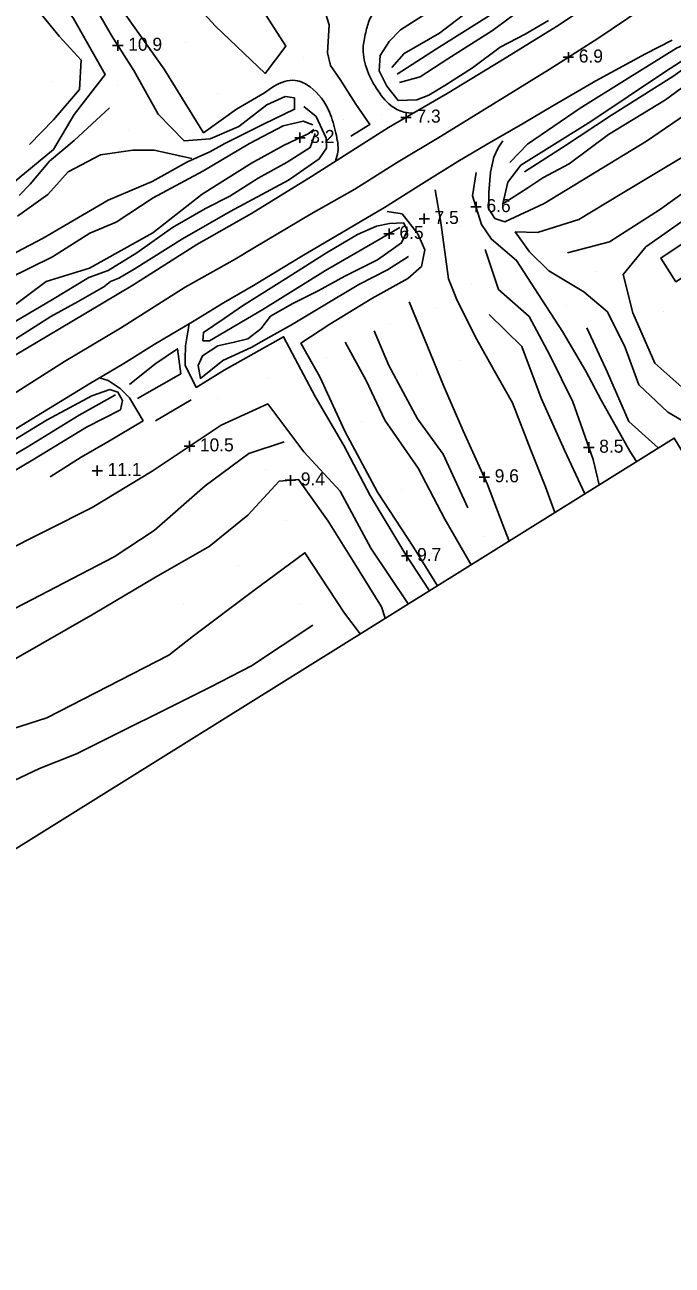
# Model space of a CAD drawing. Extents: x 2316231 to 2323598, y 363169 to 371906.
# Drawn here: x 2319307.8 to 2319556.7, y 369205.9 to 369682.7 of the extents above; entities that cross this region are included whole.
import ezdxf

# ---------------------------------------------------------------- set-up
doc = ezdxf.new("R2010")
doc.units = 0
for name, color, linetype in [('RD_DTM_BkLn1', 7, 'Continuous'), ('RD_DTM_Spot', 7, 'Continuous'), ('RD_DTM_TinHull', 7, 'Continuous'), ('RD_DTM_Void', 7, 'Continuous'), ('RD_EX_H2O', 7, 'Continuous'), ('RD_EX_Road', 7, 'Continuous')]:
    doc.layers.add(name, color=color, linetype=linetype)

msp = doc.modelspace()

# ---------------------------------------------------------------- linework, layer by layer
at = {"layer": 'RD_DTM_BkLn1'}
msp.add_line((2319358.044, 369530.432), (2319371.683, 369538.561), dxfattribs=at)
for points in [[(2319433.154, 369639.964), (2319440.364, 369644.378), (2319435.081, 369652.201), (2319429.019, 369661.698), (2319425.347, 369667.018), (2319424.155, 369671.918), (2319424.713, 369682.694), (2319421.943, 369691.697), (2319402.718, 369719.826), (2319385.966, 369743.8), (2319370.616, 369766.656), (2319358.557, 369786.678), (2319346.924, 369803.534), (2319332.387, 369824.238), (2319314.984, 369849.492), (2319299.558, 369873.602)], [(2319308.157, 369780.467), (2319312.786, 369774.326), (2319328.558, 369754.475), (2319346.585, 369727.821), (2319363.207, 369701.627), (2319381.117, 369682.16), (2319400.145, 369664.047), (2319408.09, 369674.474), (2319388.401, 369705.327), (2319363.322, 369739.467), (2319337.919, 369775.375), (2319319.401, 369798.88)], [(2319284.821, 369761.142), (2319285.058, 369760.923), (2319294.091, 369746.707), (2319302.605, 369735.859), (2319315.7, 369717.777), (2319328.975, 369699.886), (2319341.062, 369678.634), (2319349.669, 369665.124), (2319358.987, 369648.364), (2319369.008, 369638.105), (2319379.003, 369638.864), (2319390.034, 369643.652), (2319400.761, 369651.928), (2319407.809, 369655.197), (2319411.435, 369654.617), (2319411.46, 369650.26), (2319399.241, 369644.356), (2319384.688, 369637.079)], [(2319309.579, 369636.735), (2319318.808, 369646.212), (2319328.801, 369657.797), (2319329.469, 369669.11), (2319321.019, 369678.382), (2319304.96, 369698.031), (2319291.212, 369712.332), (2319279.698, 369724.592), (2319267.096, 369736.476), (2319261.385, 369741.733)], [(2319451.837, 369660.588), (2319459.821, 369662.658), (2319470.41, 369669.633), (2319487.561, 369680.477), (2319498.37, 369688.49), (2319508.454, 369692.4), (2319510.902, 369697.293), (2319521.346, 369710.583), (2319526.043, 369718.532), (2319527.901, 369722.271), (2319533.139, 369726.361), (2319529.878, 369728.3)], [(2319560.041, 369705.354), (2319544.926, 369688.865), (2319528.023, 369677.399), (2319509.35, 369665.501), (2319487.986, 369652.352), (2319467.531, 369639.759), (2319450.671, 369629.641), (2319434.683, 369619.591), (2319417.825, 369610.059), (2319396.103, 369597.055), (2319388.656, 369592.665), (2319369.44, 369581.868), (2319344.6, 369566.159), (2319322.975, 369553.297), (2319299.033, 369538.072)], [(2319448.871, 369666.333), (2319453.567, 369671.751), (2319467.192, 369679.522), (2319482.999, 369691.507)], [(2319463.512, 369687.945), (2319452.194, 369680.831), (2319447.861, 369676.27), (2319444.347, 369670.917), (2319444.053, 369664.974), (2319446.947, 369659.145), (2319451.334, 369653.571), (2319458.534, 369653.832), (2319463.103, 369655.634), (2319469.258, 369659.398), (2319479.917, 369666.122), (2319490.548, 369674.123), (2319500.135, 369679.146), (2319509.128, 369684.386)], [(2319494.289, 369629.842), (2319501.082, 369636.813), (2319521.292, 369650.613), (2319539.353, 369661.977), (2319558.252, 369673.791), (2319568.912, 369678.533), (2319575.705, 369678.593), (2319581.377, 369676.808), (2319572.196, 369676.451)], [(2319633.448, 369596.351), (2319626.182, 369609.822), (2319610.088, 369636.466), (2319592.722, 369661.839), (2319583.571, 369674.099), (2319570.481, 369665.955), (2319554.028, 369653.819), (2319532.209, 369640.505), (2319517.05, 369629.232), (2319506.863, 369623.891), (2319501.113, 369620.029), (2319491.508, 369613.909), (2319493.402, 369622.219), (2319498.414, 369628.769)], [(2319573.367, 369674.475), (2319556.881, 369662.852), (2319533.383, 369648.042), (2319514.912, 369635.773), (2319499.868, 369626.148)], [(2319415.034, 369651.291), (2319419.812, 369647.423), (2319423.565, 369639.119), (2319423.747, 369635.286), (2319420.956, 369631.159), (2319409.096, 369623.056), (2319386.699, 369610.927), (2319368.44, 369600.435), (2319349.769, 369588.776), (2319343.878, 369585.333), (2319340.684, 369584.061), (2319338.082, 369581.961), (2319328.313, 369576.379), (2319317.73, 369570.609), (2319301.501, 369560.202)], [(2319305.548, 369617.06), (2319309.857, 369621.526), (2319317.304, 369630.308), (2319326.716, 369638.208), (2319340.295, 369650.861)], [(2319607.827, 369486.668), (2319603.096, 369494.287), (2319593.26, 369507.815), (2319580.268, 369520.537), (2319567.408, 369526.537), (2319554.985, 369533.884), (2319543.795, 369544.292), (2319538.607, 369558.739), (2319531.779, 369572.383), (2319522.736, 369580.142), (2319509.29, 369588.21), (2319501.736, 369595.472), (2319496.309, 369603.092), (2319504.879, 369602.868), (2319520.793, 369607.917), (2319536.612, 369617.551), (2319560.298, 369631.667), (2319584.174, 369648.038), (2319585.696, 369649.199)], [(2319120.02, 369477.707), (2319127.567, 369487.229), (2319142.857, 369498.405), (2319159.362, 369506.829), (2319177.632, 369516.986), (2319184.66, 369521.079), (2319207.411, 369530.091), (2319227.869, 369540.954), (2319241.253, 369548.427), (2319259.956, 369559.37), (2319274.569, 369566.515), (2319287.36, 369574.708), (2319301.238, 369585.116), (2319318.388, 369593.501), (2319332.76, 369602.592), (2319342.833, 369606.92), (2319357.171, 369616.179), (2319376.192, 369626.417), (2319394.142, 369637.101), (2319407.081, 369643.825), (2319414.766, 369645.706), (2319418.435, 369644.267)], [(2319419.456, 369640.883), (2319417.506, 369635.51), (2319408.655, 369629.898), (2319397.426, 369623.798), (2319386.563, 369616.848), (2319377.239, 369612.159), (2319364.523, 369604.777), (2319350.817, 369595.085), (2319339.799, 369588.339), (2319332.395, 369585.525), (2319318.385, 369577.087), (2319292.426, 369561.945), (2319267.789, 369546.115), (2319246.719, 369534.588), (2319230.812, 369526.339), (2319209.209, 369515.507), (2319181.407, 369501.675), (2319167.985, 369498.559), (2319161.938, 369495.01), (2319152.627, 369488.076), (2319143.147, 369483.231), (2319134.932, 369478.201), (2319126.578, 369474.032), (2319122.557, 369472.036)], [(2319516.345, 369595.121), (2319532.578, 369599.356), (2319551.729, 369611.574), (2319571.308, 369625.604), (2319591.501, 369638.497)], [(2319384.688, 369637.079), (2319378.929, 369633.934), (2319370.35, 369630.005), (2319356.679, 369622.485), (2319339.762, 369615.352), (2319314.844, 369600.669), (2319284.154, 369584.728), (2319256.292, 369568.462), (2319228.381, 369552.184), (2319213.111, 369542.452), (2319191.274, 369532.623), (2319176.542, 369525.455), (2319169.744, 369519.737), (2319159.742, 369513.177), (2319151.596, 369509.997), (2319143.637, 369508.189), (2319128.889, 369502.453), (2319118.628, 369494.378), (2319114.867, 369487.451)], [(2319305.006, 369609.196), (2319316.64, 369617.467), (2319324.385, 369626.224), (2319336.81, 369632.712), (2319349.317, 369634.532), (2319357.47, 369634.573), (2319367.33, 369632.324), (2319372.028, 369631.309)], [(2319618.395, 369512.428), (2319611.246, 369520.851), (2319598.387, 369529.346), (2319584.847, 369533.13), (2319564.944, 369539.275), (2319550.01, 369552.627), (2319541.53, 369572.057), (2319537.764, 369586.771), (2319546.569, 369597.42), (2319562.037, 369608.237), (2319575.056, 369618.936), (2319587.073, 369627.228), (2319595.939, 369631.324), (2319602.555, 369625.082), (2319610.138, 369614.251)], [(2319542.97, 369514.851), (2319540.39, 369518.897), (2319529.296, 369538.424), (2319523.47, 369549.58), (2319514.431, 369564.883), (2319505.195, 369579.017), (2319496.837, 369592.155), (2319487.139, 369600.288), (2319483.361, 369606.002), (2319479.933, 369616.942), (2319481.246, 369625.995)], [(2319465.561, 369619.25), (2319467.752, 369606.776), (2319470.67, 369585.119), (2319474.027, 369576.686), (2319481.553, 369561.797), (2319488.27, 369549.813), (2319495.319, 369537.433), (2319502.326, 369519.24), (2319507.969, 369505.101), (2319511.543, 369495.26)], [(2319378.821, 369561.24), (2319376.207, 369561.301), (2319376.427, 369564.475), (2319384.369, 369569.817), (2319391.509, 369574.649), (2319398.013, 369578.769), (2319409.067, 369585.682), (2319423.691, 369595.071), (2319435.701, 369602.086), (2319442.963, 369605.271), (2319447.946, 369606.331), (2319453.403, 369606.589), (2319454.915, 369603.656), (2319452.586, 369598.882), (2319443.301, 369592.401), (2319430.758, 369586.117), (2319420.582, 369580.465), (2319410.78, 369575.587), (2319402.268, 369570.761), (2319398.458, 369565.851), (2319393.544, 369562.033), (2319388.261, 369560.712), (2319382.034, 369559.277), (2319376.058, 369555.501), (2319374.355, 369551.785), (2319375.307, 369546.767), (2319383.903, 369553.716), (2319394.779, 369558.661), (2319402.514, 369563.084), (2319410.271, 369567.389), (2319421.863, 369574.263), (2319436.232, 369582.841), (2319447.172, 369588.561), (2319455.245, 369593.676)], [(2319484.779, 369596.349), (2319489.926, 369581.007), (2319501.641, 369570.572), (2319509.608, 369555.752), (2319518.442, 369537.777), (2319526.252, 369515.581), (2319528.62, 369505.905)], [(2319455.487, 369576.199), (2319462.418, 369559.439), (2319468.675, 369544.079), (2319476.33, 369526.623), (2319485.7, 369506.078), (2319491.586, 369490.469), (2319493.958, 369484.298)], [(2319523.114, 369502.473), (2319515.277, 369519.244), (2319506.239, 369539.226), (2319498.835, 369559.068), (2319486.271, 369571.393)], [(2319551.324, 369520.059), (2319539.937, 369530.215), (2319531.728, 369549.13), (2319523.892, 369566.218)], [(2319442.071, 369565.073), (2319447.659, 369551.734), (2319458.772, 369531.311), (2319468.572, 369517.675), (2319478.109, 369497.105)], [(2319351.059, 369539.064), (2319367.809, 369548.609), (2319366.415, 369558.189), (2319357.789, 369552.254), (2319348.055, 369544.427)], [(2319430.947, 369560.762), (2319439.01, 369546.049), (2319446.188, 369530.804), (2319458.97, 369512.259), (2319469.229, 369492.747), (2319479.368, 369475.202)], [(2319242.554, 369480.345), (2319238.796, 369480.699), (2319248.208, 369488.683), (2319264.33, 369499.019), (2319282.319, 369510.371), (2319298.221, 369519.825), (2319316.339, 369530.927), (2319333.469, 369540.064), (2319340.465, 369542.581), (2319343.54, 369541.515), (2319345.337, 369538.354), (2319344.507, 369534.729), (2319331.484, 369528.006), (2319310.827, 369515.557), (2319287.43, 369501.666), (2319270.322, 369489.891), (2319254.504, 369480.628), (2319243.313, 369472.641), (2319236.963, 369468.031)], [(2319204.67, 369424.274), (2319230.331, 369441.781), (2319259.095, 369456.897), (2319280.809, 369470.677), (2319333.673, 369497.15), (2319356.665, 369511.126), (2319383.235, 369528.879), (2319401.195, 369536.997), (2319415.052, 369518.518)], [(2319219.623, 369410.038), (2319248.738, 369430.583), (2319276.155, 369446.004), (2319294.206, 369453.358), (2319342.132, 369478.185), (2319357.464, 369488.322), (2319377.155, 369505.539), (2319393.849, 369517.925), (2319407.48, 369522.377)], [(2319415.052, 369518.518), (2319428.962, 369503.5), (2319440.819, 369481.485), (2319455.206, 369460.14)], [(2319228.805, 369394.567), (2319245.277, 369405.749), (2319260.228, 369415.972), (2319268.803, 369425.774), (2319274.442, 369424.42), (2319287.873, 369431.666), (2319303.391, 369438.58), (2319334.043, 369456.228), (2319357.955, 369470.414), (2319378.585, 369482.243), (2319393.533, 369494.28), (2319405.562, 369507.252), (2319413.026, 369507.941), (2319424.378, 369491.981), (2319434.025, 369476.496), (2319444.89, 369458.939), (2319446.31, 369454.595)], [(2319436.662, 369448.58), (2319430.625, 369456.519), (2319415.48, 369479.769), (2319395.816, 369465.333), (2319372.567, 369447.896), (2319363.193, 369440.473), (2319316.225, 369416.298), (2319295.696, 369409.769), (2319272.161, 369403.948), (2319260.301, 369398.03), (2319236.346, 369380.37)], [(2319246.53, 369355.703), (2319265.994, 369368.504), (2319288.977, 369385.262), (2319313.377, 369396.82), (2319327.612, 369402.474), (2319378.98, 369428.131), (2319394.935, 369436.295), (2319418.497, 369452)]]:
    msp.add_lwpolyline(points, dxfattribs=at)
at = {"layer": 'RD_DTM_Spot'}
for p, q in [((2319369.457, 369675.835), (2319369.457, 369675.835)), ((2319415.002, 369670.056), (2319415.002, 369670.056)), ((2319318.457, 369661.015), (2319318.457, 369661.015)), ((2319343.384, 369659.356), (2319343.384, 369659.356)), ((2319381.876, 369656.348), (2319381.876, 369656.348)), ((2319444.885, 369648.377), (2319444.885, 369648.377)), ((2319347.471, 369642.11), (2319347.471, 369642.11)), ((2319430.299, 369646.257), (2319430.299, 369646.257)), ((2319474.882, 369605.294), (2319474.882, 369605.294)), ((2319527.3, 369587.758), (2319527.3, 369587.758)), ((2319479.374, 369583.366), (2319479.374, 369583.366)), ((2319465.491, 369574.045), (2319465.491, 369574.045)), ((2319515.581, 369574.653), (2319515.581, 369574.653)), ((2319553.433, 369572.424), (2319553.433, 369572.424)), ((2319448.328, 369567.678), (2319448.328, 369567.678)), ((2319423.73, 369554.856), (2319423.73, 369554.856)), ((2319475.315, 369553.629), (2319475.315, 369553.629)), ((2319401.472, 369546.677), (2319401.472, 369546.677)), ((2319458.539, 369548.25), (2319458.539, 369548.25)), ((2319382.179, 369539.258), (2319382.179, 369539.258)), ((2319346.923, 369531.183), (2319346.923, 369531.183)), ((2319437.305, 369530.421), (2319437.305, 369530.421)), ((2319335.622, 369511.308), (2319335.622, 369511.308)), ((2319400.178, 369511.649), (2319400.178, 369511.649)), ((2319452.886, 369503.911), (2319452.886, 369503.911)), ((2319408.287, 369492.054), (2319408.287, 369492.054)), ((2319484.269, 369486.031), (2319484.269, 369486.031)), ((2319390.089, 369475.02), (2319390.089, 369475.02)), ((2319368.789, 369460.354), (2319368.789, 369460.354)), ((2319413.683, 369460.309), (2319413.683, 369460.309))]:
    msp.add_line(p, q, dxfattribs=at)
at = {"layer": 'RD_DTM_TinHull'}
msp.add_lwpolyline([(2321400.963, 368599.408), (2321534.916, 368777.939), (2321271.463, 369044.178), (2321175.279, 369261.496), (2321099.267, 369551.406), (2321096.219, 369852.637), (2320858.06, 369744.011), (2320482.587, 369669.607), (2320232.924, 369604.892), (2319951.333, 369602.051), (2320092.085, 369259.27), (2319866.523, 369058.699), (2319771.694, 369171.639), (2319557.442, 369523.873), (2318254.179, 368711.432)], dxfattribs=at)
at = {"layer": 'RD_DTM_Void'}
for p, q in [((2319343.533, 369672.756), (2319343.533, 369676.756)), ((2319341.533, 369674.756), (2319345.533, 369674.756)), ((2319516.749, 369668.216), (2319516.749, 369672.216)), ((2319514.749, 369670.216), (2319518.749, 369670.216)), ((2319452.345, 369647.138), (2319456.345, 369647.138)), ((2319454.345, 369645.138), (2319454.345, 369649.138)), ((2319411.52, 369639.298), (2319415.52, 369639.298)), ((2319413.52, 369637.298), (2319413.52, 369641.298)), ((2319481.256, 369610.718), (2319481.256, 369614.718)), ((2319461.313, 369606.171), (2319461.313, 369610.171)), ((2319479.256, 369612.718), (2319483.256, 369612.718)), ((2319447.793, 369600.422), (2319447.793, 369604.422)), ((2319459.313, 369608.171), (2319463.313, 369608.171)), ((2319445.793, 369602.422), (2319449.793, 369602.422)), ((2319371.072, 369518.752), (2319371.072, 369522.752)), ((2319369.072, 369520.752), (2319373.072, 369520.752)), ((2319522.612, 369520.242), (2319526.612, 369520.242)), ((2319524.612, 369518.242), (2319524.612, 369522.242)), ((2319335.622, 369509.308), (2319335.622, 369513.308)), ((2319333.622, 369511.308), (2319337.622, 369511.308)), ((2319409.888, 369505.651), (2319409.888, 369509.651)), ((2319482.422, 369508.879), (2319486.422, 369508.879)), ((2319484.422, 369506.879), (2319484.422, 369510.879)), ((2319407.888, 369507.651), (2319411.888, 369507.651)), ((2319454.58, 369476.6), (2319454.58, 369480.6)), ((2319452.58, 369478.6), (2319456.58, 369478.6))]:
    msp.add_line(p, q, dxfattribs=at)
at = {"layer": 'RD_EX_H2O'}
for points in [[(2319450.946, 369663.732), (2319466.074, 369673.476), (2319485.979, 369686), (2319500.165, 369696.024), (2319513.819, 369709.453), (2319521.457, 369718.21), (2319526.003, 369724.644), (2319528.14, 369726.973), (2319527.56, 369730.175), (2319523.206, 369733.003), (2319515.604, 369735.55), (2319507.046, 369742.53), (2319501.61, 369748.348), (2319493.093, 369756.39)], [(2319498.414, 369628.769), (2319525.396, 369645.53), (2319553.643, 369664.48), (2319572.196, 369676.451)], [(2319121.579, 369474.428), (2319144.457, 369487.116), (2319171.713, 369501.488), (2319199.866, 369516.165), (2319227.417, 369530.01), (2319257.388, 369545.322), (2319272.652, 369553.848), (2319293.385, 369567.311), (2319315.987, 369584.095), (2319332.666, 369589.212), (2319357.029, 369602.799), (2319376.003, 369617.62), (2319394.938, 369629.553), (2319407.244, 369636.34), (2319416.686, 369640.79), (2319418.939, 369642.473)], [(2319378.821, 369561.24), (2319399.237, 369573.308), (2319423.321, 369588.329), (2319441.604, 369598.832), (2319451.985, 369604.854)], [(2319242.554, 369480.345), (2319255.381, 369488.478), (2319277.848, 369502.397), (2319308.716, 369520.379), (2319328.644, 369532.676), (2319342.639, 369540.493)]]:
    msp.add_lwpolyline(points, dxfattribs=at)
at = {"layer": 'RD_EX_Road'}
for points in [[(2319399.854, 369656.552), (2319389.138, 369650.282), (2319376.497, 369641.253), (2319361.311, 369665.696), (2319340.351, 369695.397), (2319324.744, 369717.002), (2319305.924, 369742.801), (2319289.661, 369765.15)], [(2319117.398, 369521.541), (2319123.035, 369515.125), (2319134.101, 369524.342), (2319148.876, 369533.014), (2319176.133, 369545.308), (2319203.523, 369562.401), (2319229.493, 369579.74), (2319251.97, 369590.997), (2319268.792, 369598.405), (2319292.561, 369612.533), (2319305.656, 369623.899), (2319318.796, 369634.824), (2319326.686, 369648.283), (2319338.715, 369663.666), (2319326.438, 369685.145), (2319308.292, 369709.723), (2319294.391, 369728.86), (2319284.919, 369741.312), (2319275.829, 369753.695)], [(2319304.08, 369555.736), (2319325.837, 369568.704), (2319349.259, 369582.679), (2319373.955, 369598.21), (2319394.86, 369610.251), (2319418.02, 369624.382), (2319433.447, 369634.316), (2319447.544, 369643.218), (2319470.185, 369656.265), (2319491.477, 369669.296), (2319512.171, 369682.031), (2319531.278, 369694.941)], [(2319556.656, 369676.771), (2319546.446, 369671.549), (2319527.329, 369661.217), (2319510.769, 369651.516), (2319499.118, 369644.606), (2319485.505, 369636.823), (2319474.202, 369630.222), (2319460.261, 369621.414), (2319446.009, 369612.549), (2319434.562, 369605.721), (2319414.254, 369593.844), (2319395.657, 369582.554), (2319384.126, 369575.834), (2319372.917, 369568.958), (2319357.435, 369559.848), (2319345.794, 369552.556), (2319332.958, 369544.972), (2319314.575, 369533.634), (2319292.877, 369520.522)], [(2319633.533, 369576.723), (2319627.967, 369588.421), (2319614.669, 369615.564), (2319598.339, 369642.794), (2319585.56, 369661.782), (2319579.153, 369660.132), (2319546.747, 369637.993), (2319507.468, 369614.075), (2319492.354, 369606.933), (2319488.47, 369608.302), (2319486.102, 369611.896), (2319486.111, 369618.27), (2319486.75, 369626.121), (2319488.033, 369631.82), (2319489.688, 369635.488), (2319491.504, 369638.081)], [(2319604.71, 369614.888), (2319578.333, 369597.397), (2319558.065, 369583.943), (2319552.24, 369593.046), (2319576.701, 369609.366), (2319599.053, 369624.181), (2319604.71, 369614.888)], [(2319447.099, 369610.943), (2319452.812, 369610.09), (2319458.896, 369602.43), (2319461.608, 369596.22), (2319460.321, 369589.829), (2319455.033, 369585.19), (2319441.181, 369577.468), (2319424.991, 369567.633), (2319413.851, 369560.339), (2319421.244, 369547.444), (2319430.755, 369526.54), (2319443.332, 369503.066), (2319457.187, 369481.924), (2319466.387, 369467.11)], [(2319370.975, 369567.815), (2319370.313, 369563.934), (2319369.548, 369559.271), (2319369.461, 369554.139), (2319369.462, 369551.93), (2319373.678, 369543.349), (2319384.456, 369549.941), (2319407.263, 369562.845), (2319419.377, 369539.814), (2319430.403, 369520.98), (2319440.58, 369501.791), (2319453.881, 369479.674), (2319463.314, 369465.195)], [(2319336.423, 369547.02), (2319339.779, 369545.951), (2319344.383, 369542.955), (2319347.968, 369539.283), (2319353.21, 369530.553), (2319339.727, 369522.472), (2319329.43, 369516.498), (2319317.549, 369508.909)]]:
    msp.add_lwpolyline(points, dxfattribs=at)
for points in [[(2319457.076, 369648.712), (2319453.448, 369649.191), (2319448.495, 369651.7), (2319443.015, 369658.187), (2319439.093, 369666.134), (2319437.872, 369674.472), (2319439.026, 369680.482), (2319440.748, 369685.606), (2319445.441, 369690.619), (2319452.236, 369695.537)], [(2319427.162, 369630.269), (2319428.121, 369633.938), (2319427.335, 369641.057), (2319424.907, 369649.151), (2319417.437, 369658.835), (2319411.757, 369661.348), (2319407.601, 369660.94), (2319399.854, 369656.552)]]:
    msp.add_spline(points, degree=3, dxfattribs=at)

# ---------------------------------------------------------------- texts
at = {"layer": 'RD_DTM_Void'}
for s, p in [('10.9', (2319347.533, 369672.756)), ('6.9', (2319520.749, 369668.216)), ('7.3', (2319458.345, 369645.138)), ('3.2', (2319417.52, 369637.298)), ('6.6', (2319485.256, 369610.718)), ('7.5', (2319465.313, 369606.171)), ('6.5', (2319451.793, 369600.422)), ('10.5', (2319375.072, 369518.752)), ('8.5', (2319528.612, 369518.242)), ('11.1', (2319339.622, 369509.308)), ('9.4', (2319413.888, 369505.651)), ('9.6', (2319488.422, 369506.879)), ('9.7', (2319458.58, 369476.6))]:
    msp.add_text(s, height=5, dxfattribs=at).set_placement(p)

doc.saveas('drawing.dxf')
